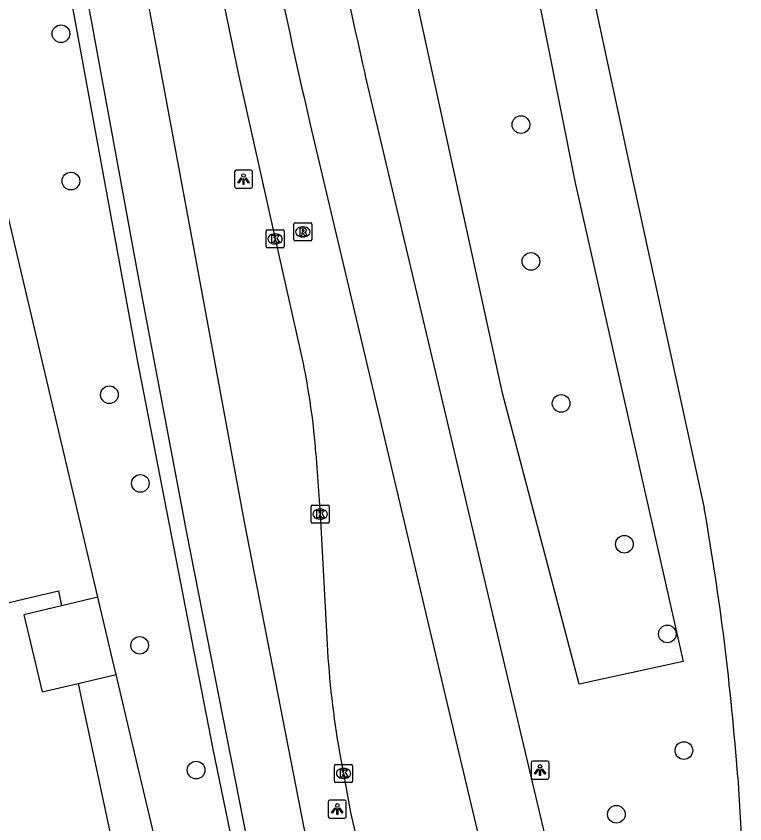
# Model space of a CAD drawing. Extents: x 158474 to 159560, y 388525 to 389605.
# Drawn here: x 159501.32 to 159541.65, y 388745.74 to 388790.44 of the extents above; entities that cross this region are included whole.
import ezdxf

# ---------------------------------------------------------------- set-up
doc = ezdxf.new("R2010")
doc.units = 0
for name, color, linetype in [('IMGEO_Berm_groen', 7, 'Continuous'), ('IMGEO_Boom', 7, 'Continuous'), ('IMGEO_Fietspad_gesloten', 7, 'Continuous'), ('IMGEO_Kolk', 7, 'Continuous'), ('IMGEO_Lichtpunt', 7, 'Continuous'), ('IMGEO_OVBaan_gesloten', 7, 'Continuous'), ('IMGEO_Pand', 7, 'Continuous'), ('IMGEO_Rijbaan_lokaal_open', 7, 'Continuous'), ('IMGEO_Rijbaan_regionaal_gesloten', 7, 'Continuous'), ('IMGEO_Rioolput', 7, 'Continuous')]:
    doc.layers.add(name, color=color, linetype=linetype)

msp = doc.modelspace()

# ---------------------------------------------------------------- linework, layer by layer
at = {"layer": 'IMGEO_Berm_groen'}
for points in [[(159518.685, 388690.655), (159521.346, 388691.393), (159515.992, 388713.444), (159520.074, 388714.733), (159514.889, 388736.915), (159512.222, 388749.874), (159508.014, 388771.508), (159499.011, 388820.492), (159492.403, 388854.591), (159485.083, 388893.722), (159478.578, 388929.772), (159472.855, 388963.726), (159469.741, 388983.538), (159467.001, 388999.833), (159460.83, 389039.614), (159456.753, 389064.84)], [(159508.347, 388904.577), (159511.793, 388885.875), (159515.161, 388866.334), (159518.725, 388848.359), (159522.041, 388830.122), (159525.61, 388813.699), (159529, 388797.633), (159532.257, 388781.219), (159538.23, 388754.724), (159532.474, 388753.472), (159528.236, 388769.573), (159522.569, 388795.507), (159520.263, 388806.819), (159516.524, 388824.955), (159512.8, 388843.923), (159508.393, 388866.43), (159505.196, 388885.579), (159501.993, 388902.664)]]:
    msp.add_lwpolyline(points, dxfattribs=at)
at = {"layer": 'IMGEO_Boom'}
for centre in [(159503.797, 388789.471), (159529.257, 388784.44), (159504.349, 388781.317), (159529.813, 388776.87), (159506.478, 388769.492), (159531.484, 388769.012), (159508.192, 388764.584), (159534.983, 388761.218), (159537.36, 388756.25), (159508.154, 388755.621), (159538.275, 388749.798), (159511.279, 388748.719), (159534.539, 388746.269)]:
    msp.add_circle(centre, 0.489, dxfattribs=at)
at = {"layer": 'IMGEO_Fietspad_gesloten'}
for points in [[(159529.803, 388691.488), (159528.818, 388695.732), (159528.357, 388697.84), (159523.276, 388718.281), (159519.974, 388732.862), (159517.26, 388745.524), (159513.941, 388762.547), (159511.323, 388776.734), (159507.842, 388795.4), (159503.973, 388815.676), (159500.006, 388836.494), (159496.396, 388855.827), (159492.913, 388874.66), (159489.184, 388894.688), (159485.67, 388913.95), (159482.143, 388933.991), (159478.766, 388953.719), (159475.549, 388973.246), (159472.31, 388993.304), (159471.774, 388996.499), (159470.301, 389005.994), (159467.478, 389023.699), (159463.997, 389045.472), (159460.936, 389064.402)], [(159482.512, 388912.951), (159486.436, 388891.293), (159489.641, 388873.942), (159493.117, 388855.5), (159496.891, 388835.426), (159500.624, 388815.778), (159504.686, 388794.446), (159508.003, 388776.398), (159510.743, 388761.843), (159514.099, 388744.784), (159516.825, 388732.061), (159519.967, 388718.077), (159520.746, 388714.945), (159525.283, 388696.714), (159525.421, 388696.071), (159527.168, 388688.946)]]:
    msp.add_lwpolyline(points, dxfattribs=at)
at = {"layer": 'IMGEO_Kolk'}
for p, q in [((159515.147, 388777.687), (159515.147, 388778.539)), ((159515.222, 388778.613), (159516.074, 388778.613)), ((159515.635, 388778.393), (159515.66, 388778.393)), ((159516.148, 388778.539), (159516.148, 388777.687)), ((159515.658, 388777.833), (159515.633, 388777.833)), ((159516.074, 388777.613), (159515.222, 388777.613)), ((159517.645, 388762.457), (159517.645, 388763.309)), ((159517.72, 388763.383), (159518.572, 388763.383)), ((159518.133, 388763.163), (159518.158, 388763.163)), ((159518.646, 388763.309), (159518.646, 388762.457)), ((159518.156, 388762.603), (159518.131, 388762.603)), ((159518.572, 388762.383), (159517.72, 388762.383)), ((159518.941, 388748.105), (159518.941, 388748.957)), ((159519.016, 388749.031), (159519.868, 388749.031)), ((159519.429, 388748.811), (159519.454, 388748.811)), ((159519.942, 388748.957), (159519.942, 388748.105)), ((159519.868, 388748.031), (159519.016, 388748.031)), ((159519.452, 388748.251), (159519.427, 388748.251))]:
    msp.add_line(p, q, dxfattribs=at)
for points in [[(159515.147, 388777.687), (159515.147, 388778.539)], [(159515.222, 388778.613), (159516.074, 388778.613)], [(159515.468, 388778.313), (159515.591, 388778.313), (159515.591, 388778.162), (159515.721, 388778.313), (159515.885, 388778.313), (159515.739, 388778.162), (159515.892, 388777.913), (159515.74, 388777.913), (159515.655, 388778.077), (159515.591, 388778.01), (159515.591, 388777.913), (159515.468, 388777.913), (159515.468, 388778.313)], [(159516.148, 388778.539), (159516.148, 388777.687)], [(159516.074, 388777.613), (159515.222, 388777.613)], [(159517.645, 388762.457), (159517.645, 388763.309)], [(159517.72, 388763.383), (159518.572, 388763.383)], [(159517.966, 388763.083), (159518.089, 388763.083), (159518.089, 388762.932), (159518.219, 388763.083), (159518.383, 388763.083), (159518.237, 388762.932), (159518.39, 388762.683), (159518.238, 388762.683), (159518.153, 388762.847), (159518.089, 388762.78), (159518.089, 388762.683), (159517.966, 388762.683), (159517.966, 388763.083)], [(159518.646, 388763.309), (159518.646, 388762.457)], [(159518.572, 388762.383), (159517.72, 388762.383)], [(159518.941, 388748.105), (159518.941, 388748.957)], [(159519.016, 388749.031), (159519.868, 388749.031)], [(159519.262, 388748.731), (159519.385, 388748.731), (159519.385, 388748.58), (159519.515, 388748.731), (159519.679, 388748.731), (159519.533, 388748.58), (159519.686, 388748.331), (159519.534, 388748.331), (159519.449, 388748.495), (159519.385, 388748.428), (159519.385, 388748.331), (159519.262, 388748.331), (159519.262, 388748.731)], [(159519.942, 388748.957), (159519.942, 388748.105)], [(159519.868, 388748.031), (159519.016, 388748.031)]]:
    msp.add_lwpolyline(points, dxfattribs=at)
for centre, start, end in [((159515.224, 388778.537), 91.552, 178.448), ((159515.224, 388778.537), 91.552, 178.448), ((159516.072, 388778.537), 1.552, 88.448), ((159516.072, 388778.537), 1.552, 88.448), ((159515.224, 388777.689), 181.552, 268.448), ((159515.224, 388777.689), 181.552, 268.448), ((159516.072, 388777.689), 271.552, 358.448), ((159516.072, 388777.689), 271.552, 358.448), ((159517.722, 388763.307), 91.552, 178.448), ((159517.722, 388763.307), 91.552, 178.448), ((159518.57, 388763.307), 1.552, 88.448), ((159518.57, 388763.307), 1.552, 88.448), ((159517.722, 388762.459), 181.552, 268.448), ((159517.722, 388762.459), 181.552, 268.448), ((159518.57, 388762.459), 271.552, 358.448), ((159518.57, 388762.459), 271.552, 358.448), ((159519.018, 388748.955), 91.552, 178.448), ((159519.018, 388748.955), 91.552, 178.448), ((159519.866, 388748.955), 1.552, 88.448), ((159519.866, 388748.955), 1.552, 88.448), ((159519.018, 388748.107), 181.552, 268.448), ((159519.018, 388748.107), 181.552, 268.448), ((159519.866, 388748.107), 271.552, 358.448), ((159519.866, 388748.107), 271.552, 358.448)]:
    msp.add_arc(centre, 0.0765, start, end, dxfattribs=at)
for centre, major_axis, ratio, start_param, end_param in [((159515.634, 388778.113), (-0.387, 0.002), 0.722429, 4.712389, 7.853982), ((159515.659, 388778.113), (-0.39, 0.002), 0.717154, 1.570796, 4.712389), ((159518.132, 388762.883), (-0.387, 0.002), 0.722429, 4.712389, 7.853982), ((159518.157, 388762.883), (-0.39, 0.002), 0.717154, 1.570796, 4.712389), ((159519.428, 388748.531), (-0.387, 0.002), 0.722429, 4.712389, 7.853982), ((159519.453, 388748.531), (-0.39, 0.002), 0.717154, 1.570796, 4.712389)]:
    msp.add_ellipse(centre, major_axis=major_axis, ratio=ratio, start_param=start_param, end_param=end_param, dxfattribs=at)
at = {"layer": 'IMGEO_Lichtpunt'}
for p, q in [((159513.405, 388781.824), (159513.405, 388781.017)), ((159513.405, 388781.824), (159513.405, 388781.017)), ((159514.307, 388781.919), (159513.499, 388781.919)), ((159514.307, 388781.919), (159513.499, 388781.919)), ((159514.401, 388781.017), (159514.401, 388781.824)), ((159514.401, 388781.017), (159514.401, 388781.824)), ((159513.499, 388780.923), (159514.307, 388780.923)), ((159513.499, 388780.923), (159514.307, 388780.923)), ((159530.719, 388749.218), (159529.911, 388749.218)), ((159530.719, 388749.218), (159529.911, 388749.218)), ((159529.817, 388749.123), (159529.817, 388748.316)), ((159529.817, 388749.123), (159529.817, 388748.316)), ((159530.813, 388748.316), (159530.813, 388749.123)), ((159530.813, 388748.316), (159530.813, 388749.123)), ((159529.911, 388748.222), (159530.719, 388748.222)), ((159529.911, 388748.222), (159530.719, 388748.222)), ((159518.593, 388746.964), (159518.593, 388746.157)), ((159518.593, 388746.964), (159518.593, 388746.157)), ((159519.495, 388747.059), (159518.687, 388747.059)), ((159519.495, 388747.059), (159518.687, 388747.059)), ((159519.589, 388746.157), (159519.589, 388746.964)), ((159519.589, 388746.157), (159519.589, 388746.964)), ((159518.687, 388746.063), (159519.495, 388746.063)), ((159518.687, 388746.063), (159519.495, 388746.063))]:
    msp.add_line(p, q, dxfattribs=at)
for points in [[(159513.779, 388781.488), (159513.818, 388781.46), (159513.63, 388781.198), (159513.592, 388781.225), (159513.779, 388781.488)], [(159513.881, 388781.44), (159513.928, 388781.44), (159513.928, 388781.118), (159513.881, 388781.118), (159513.881, 388781.44)], [(159513.991, 388781.46), (159514.029, 388781.487), (159514.216, 388781.225), (159514.177, 388781.197), (159513.991, 388781.46)], [(159530.191, 388748.787), (159530.23, 388748.759), (159530.042, 388748.497), (159530.004, 388748.524), (159530.191, 388748.787)], [(159530.293, 388748.739), (159530.34, 388748.739), (159530.34, 388748.417), (159530.293, 388748.417), (159530.293, 388748.739)], [(159530.403, 388748.759), (159530.441, 388748.786), (159530.628, 388748.524), (159530.589, 388748.496), (159530.403, 388748.759)], [(159518.967, 388746.628), (159519.006, 388746.6), (159518.818, 388746.338), (159518.78, 388746.365), (159518.967, 388746.628)], [(159519.069, 388746.58), (159519.116, 388746.58), (159519.116, 388746.258), (159519.069, 388746.258), (159519.069, 388746.58)], [(159519.179, 388746.6), (159519.217, 388746.627), (159519.404, 388746.365), (159519.365, 388746.337), (159519.179, 388746.6)]]:
    msp.add_lwpolyline(points, dxfattribs=at)
for centre in [(159513.904, 388781.622), (159530.316, 388748.921), (159519.092, 388746.762)]:
    msp.add_circle(centre, 0.0994, dxfattribs=at)
for centre, start, end in [((159513.499, 388781.824), 90, 180), ((159513.499, 388781.824), 90, 180), ((159514.307, 388781.824), 0, 90), ((159514.307, 388781.824), 0, 90), ((159513.499, 388781.017), 180, 270), ((159513.499, 388781.017), 180, 270), ((159514.307, 388781.017), 270, 0), ((159514.307, 388781.017), 270, 360), ((159529.911, 388749.123), 90, 180), ((159529.911, 388749.123), 90, 180), ((159530.719, 388749.123), 0, 90), ((159530.719, 388749.123), 0, 90), ((159529.911, 388748.316), 180, 270), ((159529.911, 388748.316), 180, 270), ((159530.719, 388748.316), 270, 0), ((159530.719, 388748.316), 270, 360), ((159518.687, 388746.964), 90, 180), ((159518.687, 388746.964), 90, 180), ((159519.495, 388746.964), 0, 90), ((159519.495, 388746.964), 0, 90), ((159518.687, 388746.157), 180, 270), ((159518.687, 388746.157), 180, 270), ((159519.495, 388746.157), 270, 0), ((159519.495, 388746.157), 270, 360)]:
    msp.add_arc(centre, 0.0946, start, end, dxfattribs=at)
at = {"layer": 'IMGEO_OVBaan_gesloten'}
for points in [[(159495.706, 388994.215), (159496.379, 388990.721), (159496.79, 388988.209), (159500.206, 388967.141), (159503.938, 388945.047), (159507.32, 388925.719), (159510.949, 388905.18), (159514.106, 388888.012), (159517.973, 388867.141), (159521.357, 388849.395), (159525.014, 388830.993), (159528.458, 388814.204), (159531.832, 388798.178), (159535.379, 388781.658), (159539.406, 388763.206)], [(159534.163, 388730.058), (159528.746, 388752.886), (159525.018, 388768.69), (159520.628, 388787.208)], [(159517.596, 388784.452), (159521.52, 388767.839), (159525.225, 388752.14), (159530.617, 388729.408)], [(159541.256, 388748.321), (159541.651, 388741.628)]]:
    msp.add_lwpolyline(points, dxfattribs=at)
for centre, radius, start, end in [((159874.141, 388867.373), 366.061, 190.54083, 193.09239), ((159815.563, 388854.478), 302.509, 190.97659, 192.8485), ((159392.778, 388737.425), 148.878, 4.19723, 9.97226)]:
    msp.add_arc(centre, radius, start, end, dxfattribs=at)
at = {"layer": 'IMGEO_Pand'}
for points in [[(159505.841, 388758.28), (159503.836, 388757.806)], [(159506.85, 388754.013), (159506.82, 388754.141), (159505.841, 388758.28)], [(159503.836, 388757.806), (159501.745, 388757.311), (159502.754, 388753.045), (159504.754, 388753.518)], [(159504.754, 388753.518), (159506.85, 388754.013)]]:
    msp.add_lwpolyline(points, dxfattribs=at)
at = {"layer": 'IMGEO_Rijbaan_lokaal_open'}
for points in [[(159505.841, 388758.28), (159500, 388782.976), (159496.245, 388798.852), (159498.163, 388799.355), (159487.765, 388857.311)], [(159499.74, 388757.724), (159503.658, 388758.64), (159503.836, 388757.806)], [(159514.503, 388721.655), (159507.799, 388750), (159506.85, 388754.013)], [(159504.754, 388753.518), (159504.904, 388752.815), (159506.842, 388743.754)]]:
    msp.add_lwpolyline(points, dxfattribs=at)
at = {"layer": 'IMGEO_Rijbaan_regionaal_gesloten'}
for points in [[(159465.248, 389065.119), (159465.309, 389064.799), (159467.127, 389052.707), (159470.811, 389028.633), (159473.508, 389011.465), (159476.144, 388994.722), (159476.384, 388993.3), (159479.5, 388974.111), (159482.677, 388954.955), (159486.052, 388934.798), (159489.618, 388914.651), (159493.041, 388895.542), (159496.797, 388875.452), (159500.395, 388856.346), (159503.98, 388837.245), (159507.786, 388817.176), (159511.785, 388796.128), (159513.605, 388787.293), (159515.648, 388778.113), (159517.25, 388771.049)], [(159517.912, 388766.244), (159518.146, 388762.883), (159518.528, 388755.687)], [(159519.214, 388749.693), (159519.442, 388748.531), (159519.82, 388746.372), (159522.832, 388733.483), (159526.85, 388716.54), (159531.127, 388698.619), (159532.633, 388692.165)]]:
    msp.add_lwpolyline(points, dxfattribs=at)
for centre, radius, start, end in [((159478.184, 388763.219), 39.843, 4.3548, 11.3341), ((159570.269, 388758.572), 51.821, 183.1918, 189.8661)]:
    msp.add_arc(centre, radius, start, end, dxfattribs=at)
at = {"layer": 'IMGEO_Rioolput'}
for p, q in [((159516.688, 388778.075), (159516.688, 388778.927)), ((159516.763, 388779.001), (159517.615, 388779.001)), ((159517.176, 388778.781), (159517.201, 388778.781)), ((159517.689, 388778.927), (159517.689, 388778.075)), ((159517.615, 388778.001), (159516.763, 388778.001)), ((159517.199, 388778.221), (159517.174, 388778.221))]:
    msp.add_line(p, q, dxfattribs=at)
for points in [[(159516.688, 388778.075), (159516.688, 388778.927)], [(159516.763, 388779.001), (159517.615, 388779.001)], [(159517.277, 388778.699), (159517.025, 388778.701), (159517.025, 388778.301)], [(159517.689, 388778.927), (159517.689, 388778.075)], [(159517.025, 388778.301), (159517.149, 388778.301), (159517.149, 388778.463), (159517.16, 388778.463)], [(159517.203, 388778.62), (159517.149, 388778.62), (159517.149, 388778.539)], [(159517.149, 388778.539), (159517.201, 388778.539)], [(159517.207, 388778.434), (159517.278, 388778.301), (159517.418, 388778.301), (159517.353, 388778.427)], [(159517.615, 388778.001), (159516.763, 388778.001)]]:
    msp.add_lwpolyline(points, dxfattribs=at)
for centre, radius, start, end in [((159516.765, 388778.925), 0.0765, 91.552, 178.448), ((159516.765, 388778.925), 0.0765, 91.552, 178.448), ((159517.276, 388778.589), 0.109, 350.3612, 89.416), ((159517.613, 388778.925), 0.0765, 1.552, 88.448), ((159517.613, 388778.925), 0.0765, 1.552, 88.448), ((159517.159, 388778.41), 0.0533, 26.0293, 88.6989), ((159517.185, 388778.728), 0.19, 274.7715, 282.9687), ((159517.209, 388778.524), 0.0964, 77.0061, 93.1865), ((159517.223, 388778.581), 0.0378, 276.6634, 79.6772), ((159517.274, 388778.589), 0.112, 277.5842, 350.9817), ((159517.258, 388778.374), 0.108, 29.5134, 73.7905), ((159516.765, 388778.077), 0.0765, 181.552, 268.448), ((159516.765, 388778.077), 0.0765, 181.552, 268.448), ((159517.613, 388778.077), 0.0765, 271.552, 358.448), ((159517.613, 388778.077), 0.0765, 271.552, 358.448)]:
    msp.add_arc(centre, radius, start, end, dxfattribs=at)
for centre, major_axis, ratio, start_param, end_param in [((159517.175, 388778.501), (-0.387, 0.002), 0.722429, 4.712389, 7.853982), ((159517.2, 388778.501), (-0.39, 0.002), 0.717154, 1.570796, 4.712389)]:
    msp.add_ellipse(centre, major_axis=major_axis, ratio=ratio, start_param=start_param, end_param=end_param, dxfattribs=at)

doc.saveas('drawing.dxf')
